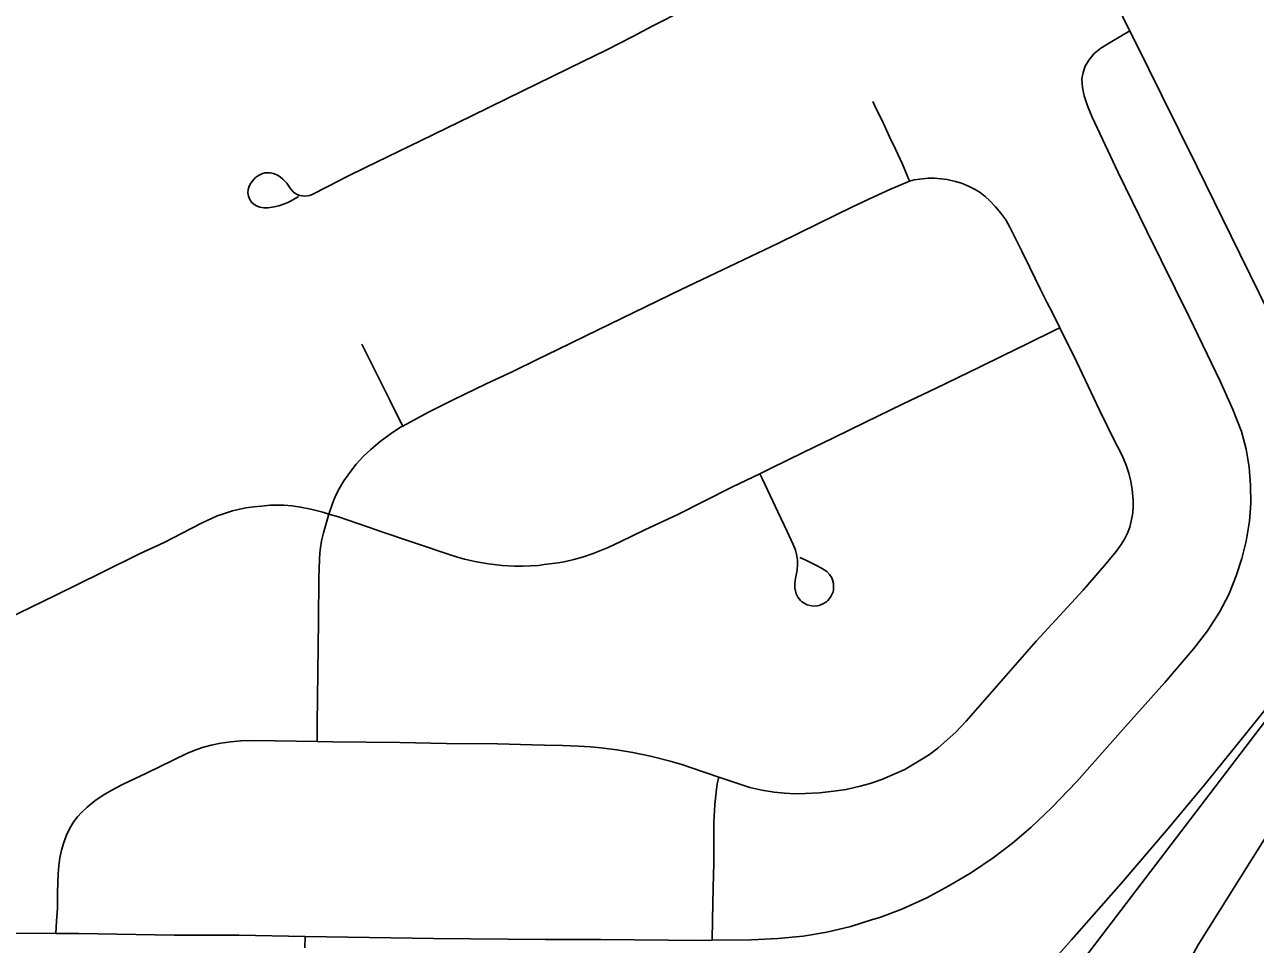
# Model space of a CAD drawing. Extents: x 0 to 34, y 0 to 22.
# Drawn here: x 3.568 to 3.9432, y 15.9583 to 16.2389 of the extents above; entities that cross this region are included whole.
import ezdxf

# ---------------------------------------------------------------- set-up
doc = ezdxf.new("R2010")
doc.units = 0
for name, color, linetype in [('GM_X_City_Street', 7, 'Continuous'), ('GM_X_Interstate_Route', 7, 'Continuous'), ('GM_X_State_Route', 7, 'Continuous'), ('GM_X_Township_Road', 7, 'Continuous'), ('GM_X_US_Route', 7, 'Continuous')]:
    doc.layers.add(name, color=color, linetype=linetype)

msp = doc.modelspace()

# ---------------------------------------------------------------- linework, layer by layer
at = {"layer": 'GM_X_City_Street'}
for points in [[(3.6515, 16.18648), (3.64922, 16.18514), (3.6482, 16.1846), (3.64722, 16.1842), (3.64547, 16.18362), (3.64404, 16.18326), (3.64221, 16.18299), (3.64087, 16.18295), (3.63971, 16.18313), (3.63882, 16.18345), (3.63793, 16.18395), (3.63718, 16.18467), (3.6366, 16.18554), (3.63621, 16.18652), (3.63605, 16.18754), (3.63612, 16.18857), (3.63642, 16.18957), (3.63693, 16.19051), (3.6376, 16.19139), (3.6384, 16.19219), (3.63929, 16.19285), (3.64025, 16.19337), (3.64123, 16.19369), (3.64278, 16.1937), (3.64384, 16.19344), (3.64487, 16.193), (3.64583, 16.19243), (3.64671, 16.19174), (3.64786, 16.19052), (3.64893, 16.189), (3.64982, 16.1879), (3.65038, 16.18741), (3.65107, 16.187), (3.65182, 16.18672), (3.65257, 16.18659), (3.65333, 16.18657), (3.65406, 16.18662), (3.65477, 16.18675), (3.65546, 16.18697), (3.66036, 16.18946), (3.66634, 16.19251), (3.67191, 16.19524), (3.68864, 16.20341), (3.70426, 16.21103), (3.71487, 16.21618), (3.72879, 16.22299), (3.73818, 16.22765), (3.74542, 16.2312), (3.75317, 16.23515), (3.75954, 16.23845), (3.76912, 16.2434)], [(3.83775, 16.1911), (3.83559, 16.19626), (3.83346, 16.20085), (3.83168, 16.20462), (3.82984, 16.20867), (3.82711, 16.21428), (3.82654, 16.21539)], [(3.5775, 15.96164), (3.57771, 15.96537), (3.57794, 15.96934), (3.57795, 15.97429), (3.57817, 15.97984), (3.57835, 15.98228), (3.57868, 15.98467), (3.57919, 15.98704), (3.57987, 15.98936), (3.58073, 15.99161), (3.58177, 15.99378), (3.583, 15.99583), (3.58407, 15.99726), (3.58525, 15.99858), (3.587, 16.00022), (3.58939, 16.0021), (3.5919, 16.00381), (3.59454, 16.00535), (3.59782, 16.00704), (3.60509, 16.01053), (3.61738, 16.01652), (3.6202, 16.01768), (3.6225, 16.01846), (3.62483, 16.0191), (3.62782, 16.01971), (3.63084, 16.02013), (3.63389, 16.02038), (3.63758, 16.02048), (3.64439, 16.02045), (3.65714, 16.02023), (3.66179, 16.02015), (3.68232, 16.01989), (3.69662, 16.01962), (3.71215, 16.01944), (3.72271, 16.01921), (3.72642, 16.01912), (3.73196, 16.01896), (3.73441, 16.01888), (3.73688, 16.01877), (3.74053, 16.01859), (3.74365, 16.01832), (3.74853, 16.0177), (3.75339, 16.01687), (3.75882, 16.01571), (3.76481, 16.0142), (3.76836, 16.01315), (3.7713, 16.01218), (3.7796, 16.00929), (3.78904, 16.00619), (3.79273, 16.00535), (3.79647, 16.00475), (3.79961, 16.00442), (3.80277, 16.00428), (3.80593, 16.0043), (3.81032, 16.00454), (3.81469, 16.00502), (3.81843, 16.00561), (3.82274, 16.00655), (3.82578, 16.00741), (3.82927, 16.00861), (3.83258, 16.01006), (3.83629, 16.01171), (3.83922, 16.01344), (3.84124, 16.0146), (3.84385, 16.01626), (3.84635, 16.01819), (3.84919, 16.02067), (3.85186, 16.02307), (3.8533, 16.02456), (3.85503, 16.0264), (3.86287, 16.03535), (3.8764, 16.05076), (3.89069, 16.06635), (3.89725, 16.07389), (3.90075, 16.07819), (3.90232, 16.08029), (3.90334, 16.08195), (3.90422, 16.0837), (3.9049, 16.08555), (3.90538, 16.08743), (3.90582, 16.08998), (3.90595, 16.09193), (3.90591, 16.09385), (3.90561, 16.09703), (3.90519, 16.09955), (3.90458, 16.10204), (3.90377, 16.10447), (3.90257, 16.1074), (3.90118, 16.11023), (3.89946, 16.11354), (3.89807, 16.11631), (3.89563, 16.12131), (3.8922, 16.12859), (3.88879, 16.1359), (3.8836, 16.1464), (3.88137, 16.1509), (3.87966, 16.15421), (3.8777, 16.15808), (3.87443, 16.16475), (3.872, 16.16979), (3.86837, 16.17705), (3.86709, 16.17927), (3.8656, 16.18136), (3.86396, 16.1833), (3.86223, 16.18515), (3.86081, 16.18647), (3.85926, 16.18766), (3.85778, 16.18859), (3.85594, 16.18951), (3.85365, 16.19045), (3.85173, 16.19103), (3.84926, 16.1916), (3.84735, 16.19179), (3.8454, 16.19202), (3.84346, 16.19199), (3.84091, 16.19174), (3.8392, 16.19148), (3.83775, 16.1911)], [(3.65714, 16.02023), (3.65716, 16.0256), (3.65753, 16.05699), (3.6577, 16.07004), (3.65782, 16.07568), (3.65793, 16.07774), (3.65813, 16.07938), (3.65851, 16.08136), (3.65908, 16.08384), (3.66074, 16.08954), (3.66184, 16.09284), (3.66254, 16.09462), (3.66363, 16.09692), (3.66527, 16.09967), (3.66707, 16.10228), (3.66905, 16.10476), (3.67119, 16.10709), (3.67347, 16.10929), (3.67638, 16.11173), (3.67943, 16.11398), (3.6826, 16.11604), (3.68323, 16.1164), (3.69085, 16.12052), (3.69866, 16.12437), (3.70872, 16.12925), (3.71658, 16.13297), (3.7244, 16.13677), (3.73053, 16.13978), (3.74281, 16.14578), (3.76818, 16.15808), (3.7743, 16.16105), (3.79782, 16.17216), (3.80998, 16.17817), (3.82042, 16.18327), (3.82683, 16.18636), (3.83179, 16.18858), (3.83775, 16.1911)], [(3.56243, 16.05752), (3.57745, 16.06487), (3.59132, 16.07166), (3.60323, 16.0775), (3.61051, 16.08095), (3.61596, 16.08373), (3.6221, 16.08685), (3.62494, 16.08825), (3.6267, 16.089), (3.62828, 16.08954), (3.62952, 16.08996), (3.63138, 16.09052), (3.63353, 16.09108), (3.6354, 16.09145), (3.63783, 16.09173), (3.64016, 16.09201), (3.64278, 16.0923), (3.64515, 16.09227), (3.64702, 16.09226), (3.64956, 16.09205), (3.65208, 16.09168), (3.65519, 16.09105), (3.65883, 16.09011), (3.66074, 16.08954), (3.66363, 16.08869), (3.66954, 16.0867), (3.67307, 16.08548), (3.6766, 16.08428), (3.68654, 16.08085), (3.69799, 16.07701), (3.70092, 16.07614), (3.70209, 16.07581), (3.7057, 16.07503), (3.70934, 16.0744), (3.7136, 16.0739), (3.71727, 16.07372), (3.71973, 16.0737), (3.72217, 16.07376), (3.7246, 16.07393), (3.72641, 16.07414), (3.73067, 16.07471), (3.73247, 16.07503), (3.73545, 16.07571), (3.73838, 16.07653), (3.74127, 16.07754), (3.74583, 16.07938), (3.74975, 16.08118), (3.75702, 16.08472), (3.76713, 16.08949), (3.77491, 16.09341), (3.78382, 16.09786), (3.79209, 16.10186), (3.79559, 16.10355), (3.80537, 16.10834), (3.81459, 16.11285), (3.82409, 16.11745), (3.83578, 16.12315), (3.84584, 16.128), (3.85908, 16.13441), (3.86633, 16.13793), (3.87359, 16.14148), (3.88227, 16.14574), (3.8836, 16.1464)], [(3.68323, 16.1164), (3.68288, 16.1171), (3.67932, 16.12433), (3.6761, 16.13084), (3.67271, 16.13748), (3.67079, 16.14138)], [(3.80429, 16.07636), (3.80589, 16.07557), (3.80773, 16.07467), (3.80937, 16.07388), (3.81088, 16.0731), (3.81178, 16.07255), (3.81257, 16.07201), (3.81334, 16.07115), (3.81404, 16.07012), (3.8143, 16.06956), (3.81462, 16.06836), (3.81459, 16.06651), (3.81446, 16.0659), (3.81366, 16.06421), (3.81287, 16.06325), (3.81241, 16.06283), (3.81137, 16.06215), (3.81022, 16.06169), (3.80961, 16.06156), (3.80838, 16.06149), (3.80656, 16.0619), (3.80544, 16.06245), (3.80494, 16.06282), (3.80447, 16.06323), (3.80368, 16.0642), (3.80315, 16.06529), (3.80281, 16.067), (3.80281, 16.06818), (3.80292, 16.0694), (3.80348, 16.07247), (3.80365, 16.07432), (3.80359, 16.07556), (3.8033, 16.07739), (3.80299, 16.0786), (3.80232, 16.08034), (3.80044, 16.08427), (3.79761, 16.09026), (3.79289, 16.10018), (3.79209, 16.10186)], [(3.77758, 15.95956), (3.77771, 15.96584), (3.77791, 15.97571), (3.77805, 15.98312), (3.77814, 15.99547), (3.7784, 16.00101), (3.77878, 16.00471), (3.77912, 16.00728), (3.7796, 16.00929)], [(3.6534, 15.95726), (3.65348, 15.96075)]]:
    msp.add_lwpolyline(points, dxfattribs=at)
at = {"layer": 'GM_X_Interstate_Route'}
for points in [[(3.90132, 15.91297), (3.90358, 15.91735), (3.90811, 15.92569), (3.91683, 15.94173), (3.92577, 15.95815), (3.93829, 15.97808), (3.94953, 15.99608), (3.96794, 16.02308), (3.97445, 16.03221), (3.99293, 16.05737), (4.01986, 16.09232)], [(3.69637, 15.67384), (3.70405, 15.68944), (3.71241, 15.70539), (3.7212, 15.7211), (3.73067, 15.73714), (3.74051, 15.75296), (3.75315, 15.77216), (3.75878, 15.78034), (3.77071, 15.79702), (3.78586, 15.81749), (3.80473, 15.84219), (3.82118, 15.86327), (3.84159, 15.88993), (3.86218, 15.91644), (3.87207, 15.92923), (3.95512, 16.0381)]]:
    msp.add_lwpolyline(points, dxfattribs=at)
at = {"layer": 'GM_X_State_Route'}
for points in [[(3.90491, 16.23693), (3.90374, 16.2393), (3.8972, 16.25312), (3.89293, 16.2621), (3.88889, 16.27037), (3.88256, 16.28333), (3.8785, 16.29172), (3.87687, 16.29513), (3.87284, 16.30362), (3.868, 16.31381)], [(4.00221, 16.03825), (3.99328, 16.05665), (3.99293, 16.05737), (3.98808, 16.06737), (3.98402, 16.07574), (3.98215, 16.07958), (3.97132, 16.10196), (3.96119, 16.12262), (3.94749, 16.15051), (3.93849, 16.16893), (3.92538, 16.19573), (3.91455, 16.21743), (3.91069, 16.22524), (3.90491, 16.23693)]]:
    msp.add_lwpolyline(points, dxfattribs=at)
at = {"layer": 'GM_X_Township_Road'}
for points in [[(3.82649, 15.96586), (3.82839, 15.96645), (3.8354, 15.96908), (3.84305, 15.97247), (3.8497, 15.97613), (3.85661, 15.98022), (3.86328, 15.98468), (3.86916, 15.98917), (3.87478, 15.994), (3.88104, 15.99998), (3.88874, 16.00803), (3.9036, 16.02474), (3.91557, 16.03822), (3.92448, 16.04854), (3.92861, 16.05391), (3.93223, 16.05961), (3.93506, 16.06504), (3.93738, 16.07072), (3.93907, 16.07598), (3.94041, 16.08135), (3.94139, 16.0874), (3.94178, 16.0929), (3.94174, 16.09842), (3.94126, 16.10391), (3.94035, 16.10936), (3.93899, 16.11471), (3.93637, 16.12142), (3.93248, 16.13007), (3.92307, 16.1495), (3.91015, 16.17581), (3.90136, 16.19373), (3.89348, 16.2106), (3.89199, 16.21408), (3.89098, 16.21713), (3.89048, 16.21966), (3.89034, 16.2223), (3.89066, 16.2243), (3.89135, 16.22622), (3.89238, 16.22798), (3.89409, 16.23), (3.89607, 16.23172), (3.89947, 16.23372), (3.90491, 16.23693)], [(3.90491, 16.23693), (3.91069, 16.22524), (3.91455, 16.21743), (3.92538, 16.19573), (3.93849, 16.16893), (3.94749, 16.15051), (3.96119, 16.12262), (3.97132, 16.10196), (3.98215, 16.07958), (3.98402, 16.07574), (3.98808, 16.06737), (3.99293, 16.05737), (3.99328, 16.05665), (4.00221, 16.03825)], [(3.77758, 15.95956), (3.78954, 15.95969), (3.79756, 15.96015), (3.80532, 15.96079), (3.81259, 15.96205), (3.81986, 15.96381), (3.82649, 15.96586)], [(3.4961, 15.96221), (3.50267, 15.96214), (3.51013, 15.96204), (3.52881, 15.96205), (3.54836, 15.96181), (3.5775, 15.96164)], [(3.5775, 15.96164), (3.58448, 15.9616), (3.61354, 15.96109), (3.63322, 15.9611), (3.65348, 15.96075)], [(3.65348, 15.96075), (3.69262, 15.96009), (3.72679, 15.95976), (3.74358, 15.95979), (3.77466, 15.95953), (3.77758, 15.95956)]]:
    msp.add_lwpolyline(points, dxfattribs=at)
at = {"layer": 'GM_X_US_Route'}
msp.add_lwpolyline([(3.9511, 16.03597), (3.94018, 16.02241), (3.92732, 16.00652), (3.91598, 15.99292), (3.90227, 15.97691), (3.88714, 15.95975), (3.87871, 15.95012)], dxfattribs=at)

doc.saveas('drawing.dxf')
